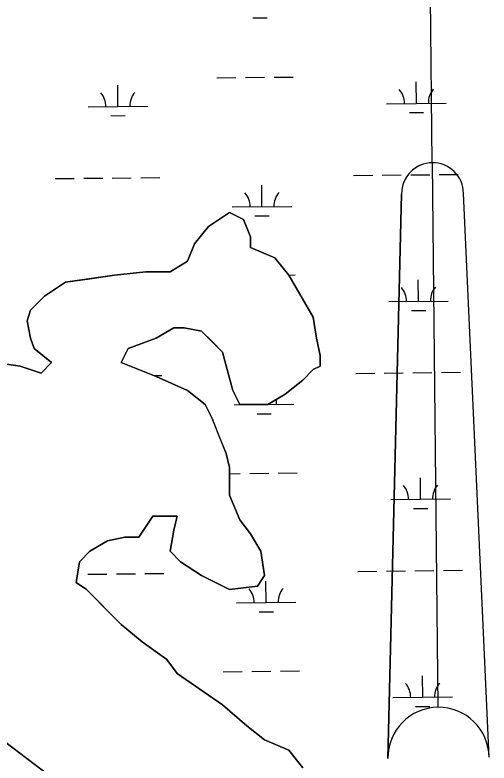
# Model space of a CAD drawing. Extents: x 3734862 to 3772949, y 391520 to 417239.
# Drawn here: x 3768395 to 3769192, y 410869 to 412126 of the extents above; entities that cross this region are included whole.
import ezdxf

# ---------------------------------------------------------------- set-up
doc = ezdxf.new("R2010")
doc.units = 0
for name, color, linetype in [('V-ANNO-SYMB', 7, 'Continuous'), ('V-TOPO-SHOR', 7, 'Continuous'), ('V-WETL-SWMP', 7, 'Continuous')]:
    doc.layers.add(name, color=color, linetype=linetype)

msp = doc.modelspace()

# ---------------------------------------------------------------- linework, layer by layer
at = {"layer": 'V-ANNO-SYMB'}
for p, q in [((3769096.9, 411877.4), (3769093.5, 412202.4)), ((3769096.9, 411877.4), (3769106.6, 410962.4)), ((3769096.9, 411877.4), (3769106.6, 410962.4)), ((3769022.5, 410876.5), (3769045.5, 411824.8)), ((3769045.5, 411824.8), (3769022.5, 410876.5)), ((3769192.5, 410878.3), (3769149.5, 411825.9))]:
    msp.add_line(p, q, dxfattribs=at)
for centre, radius, start, end in [((3769097.5, 411825.4), 52, 90.6019, 180.6052), ((3769097.5, 411825.4), 52, 90.6085, 180.6052), ((3769097.5, 411825.4), 52, 0.6052, 90.6085), ((3769107.5, 410877.4), 85, 90.6052, 180.6052), ((3769107.5, 410877.4), 85, 90.6052, 180.6052), ((3769107.5, 410877.4), 85, 0.6052, 90.6052), ((3769107.5, 410877.4), 85, 0.6052, 90.6052)]:
    msp.add_arc(centre, radius, start, end, dxfattribs=at)
at = {"layer": 'V-TOPO-SHOR'}
for p, q in [((3768738.4, 411782.2), (3768756, 411793.9)), ((3768756, 411793.9), (3768779.5, 411782.2)), ((3768720.8, 411770.4), (3768738.4, 411782.2)), ((3768779.5, 411782.2), (3768791.2, 411752.8)), ((3768697.4, 411741.1), (3768720.8, 411770.4)), ((3768791.2, 411752.8), (3768791.2, 411735.2)), ((3768685.6, 411711.8), (3768697.4, 411741.1)), ((3768791.2, 411735.2), (3768832.3, 411717.6)), ((3768832.3, 411717.6), (3768855.7, 411688.3)), ((3768656.3, 411694.1), (3768685.6, 411711.8)), ((3768562.5, 411688.3), (3768615.3, 411694.1)), ((3768615.3, 411694.1), (3768656.3, 411694.1)), ((3768480.4, 411676.5), (3768521.4, 411682.4)), ((3768521.4, 411682.4), (3768562.5, 411688.3)), ((3768855.7, 411688.3), (3768896.8, 411617.9)), ((3768445.2, 411653.1), (3768480.4, 411676.5)), ((3768421.7, 411629.6), (3768445.2, 411653.1)), ((3768415.9, 411612), (3768421.7, 411629.6)), ((3768896.8, 411617.9), (3768902.6, 411582.6)), ((3768421.7, 411582.6), (3768415.9, 411612)), ((3768662.2, 411600.2), (3768632.9, 411582.6)), ((3768679.8, 411600.2), (3768662.2, 411600.2)), ((3768709.1, 411594.4), (3768679.8, 411600.2)), ((3768726.7, 411576.8), (3768709.1, 411594.4)), ((3768427.6, 411565), (3768421.7, 411582.6)), ((3768632.9, 411582.6), (3768585.9, 411565)), ((3768902.6, 411582.6), (3768908.5, 411553.3)), ((3768744.3, 411559.2), (3768726.7, 411576.8)), ((3768456.9, 411541.6), (3768427.6, 411565)), ((3768585.9, 411565), (3768574.2, 411541.6)), ((3768761.9, 411494.6), (3768744.3, 411559.2)), ((3768908.5, 411553.3), (3768908.5, 411535.7)), ((3768363.1, 411541.6), (3768404.1, 411535.7)), ((3768439.3, 411524), (3768456.9, 411541.6)), ((3768574.2, 411541.6), (3768632.9, 411518.1)), ((3768404.1, 411535.7), (3768439.3, 411524)), ((3768896.8, 411529.8), (3768879.2, 411512.2)), ((3768908.5, 411535.7), (3768896.8, 411529.8)), ((3768632.9, 411518.1), (3768685.6, 411494.6)), ((3768879.2, 411512.2), (3768849.9, 411488.7)), ((3768685.6, 411494.6), (3768715, 411471.1)), ((3768773.6, 411471.1), (3768761.9, 411494.6)), ((3768849.9, 411488.7), (3768820.5, 411471.1)), ((3768715, 411471.1), (3768726.7, 411447.7)), ((3768797.1, 411471.1), (3768773.6, 411471.1)), ((3768820.5, 411471.1), (3768797.1, 411471.1)), ((3768726.7, 411447.7), (3768738.4, 411418.3)), ((3768738.4, 411418.3), (3768750.2, 411389)), ((3768750.2, 411389), (3768756, 411365.5)), ((3768756, 411365.5), (3768756, 411342)), ((3768756, 411342), (3768756, 411318.6)), ((3768756, 411318.6), (3768773.6, 411277.5)), ((3768627, 411283.3), (3768603.5, 411248.1)), ((3768668.1, 411283.3), (3768627, 411283.3)), ((3768662.2, 411259.9), (3768668.1, 411283.3)), ((3768773.6, 411277.5), (3768791.2, 411254)), ((3768656.3, 411224.7), (3768662.2, 411259.9)), ((3768791.2, 411254), (3768808.8, 411224.7)), ((3768550.8, 411242.3), (3768521.4, 411224.7)), ((3768580.1, 411248.1), (3768550.8, 411242.3)), ((3768603.5, 411248.1), (3768580.1, 411248.1)), ((3768521.4, 411224.7), (3768503.8, 411207)), ((3768673.9, 411207), (3768656.3, 411224.7)), ((3768808.8, 411224.7), (3768814.7, 411183.6)), ((3768503.8, 411207), (3768498, 411171.8)), ((3768709.1, 411183.6), (3768673.9, 411207)), ((3768756, 411160.1), (3768709.1, 411183.6)), ((3768814.7, 411183.6), (3768802.9, 411166)), ((3768498, 411171.8), (3768515.6, 411160.1)), ((3768802.9, 411166), (3768756, 411160.1)), ((3768515.6, 411160.1), (3768527.3, 411148.4)), ((3768527.3, 411148.4), (3768544.9, 411130.8)), ((3768544.9, 411130.8), (3768574.2, 411101.4)), ((3768574.2, 411101.4), (3768609.4, 411072.1)), ((3768609.4, 411072.1), (3768650.5, 411042.7)), ((3768650.5, 411042.7), (3768668.1, 411019.3)), ((3768668.1, 411019.3), (3768744.3, 410966.4)), ((3768521.4, 410796.2), (3768257.5, 410995.8)), ((3768744.3, 410966.4), (3768785.4, 410931.2)), ((3768785.4, 410931.2), (3768814.7, 410907.7)), ((3768814.7, 410907.7), (3768855.7, 410890.1)), ((3768855.7, 410890.1), (3768879.2, 410860.8))]:
    msp.add_line(p, q, dxfattribs=at)
at = {"layer": 'V-WETL-SWMP'}
for p, q in [((3768795.4, 412120.7), (3768819.4, 412121)), ((3768735, 412020.1), (3768767, 412020.4)), ((3768783, 412020.6), (3768815, 412020.9)), ((3768831, 412021.1), (3768863, 412021.4)), ((3768568.5, 411971.9), (3768568.1, 412007.9)), ((3769070.3, 411977.2), (3769070, 412013.2)), ((3768518.5, 411971.3), (3768618.5, 411972.4)), ((3769020.3, 411976.6), (3769120.3, 411977.7)), ((3768556.6, 411956.3), (3768580.6, 411956.6)), ((3769058.5, 411961.6), (3769082.5, 411961.9)), ((3768964.8, 411856), (3768996.8, 411856.3)), ((3769012.8, 411856.5), (3769044.8, 411856.8)), ((3769060.8, 411857), (3769092.8, 411857.3)), ((3769108.8, 411857.5), (3769140.8, 411857.8)), ((3768462.9, 411850.7), (3768494.9, 411851)), ((3768510.9, 411851.2), (3768542.9, 411851.5)), ((3768558.9, 411851.7), (3768590.9, 411852)), ((3768606.9, 411852.2), (3768638.9, 411852.5)), ((3768810.7, 411803.6), (3768810.3, 411839.6)), ((3768756, 411793.9), (3768720.8, 411770.4)), ((3768779.5, 411782.2), (3768756, 411793.9)), ((3768760.7, 411803.1), (3768860.7, 411804.1)), ((3768791.2, 411752.8), (3768779.5, 411782.2)), ((3768798.9, 411788.1), (3768822.9, 411788.3)), ((3768720.8, 411770.4), (3768697.4, 411741.1)), ((3768791.2, 411735.2), (3768791.2, 411752.8)), ((3768697.4, 411741.1), (3768685.6, 411711.8)), ((3768832.3, 411717.6), (3768791.2, 411735.2)), ((3768855.7, 411688.3), (3768832.3, 411717.6)), ((3768685.6, 411711.8), (3768656.3, 411694.1)), ((3768615.3, 411694.1), (3768562.5, 411688.3)), ((3768656.3, 411694.1), (3768615.3, 411694.1)), ((3768562.5, 411688.3), (3768480.4, 411676.5)), ((3768855.4, 411688.6), (3768866.5, 411688.8)), ((3768896.8, 411617.9), (3768855.7, 411688.3)), ((3769073.9, 411644.5), (3769073.5, 411680.5)), ((3768480.4, 411676.5), (3768445.2, 411653.1)), ((3768445.2, 411653.1), (3768421.7, 411629.6)), ((3769023.9, 411644), (3769123.8, 411645)), ((3768421.7, 411629.6), (3768415.9, 411612)), ((3769062, 411629), (3769086, 411629.2)), ((3768902.6, 411582.6), (3768896.8, 411617.9)), ((3768415.9, 411612), (3768421.7, 411582.6)), ((3768632.9, 411582.6), (3768662.2, 411600.2)), ((3768662.2, 411600.2), (3768679.8, 411600.2)), ((3768679.8, 411600.2), (3768709.1, 411594.4)), ((3768709.1, 411594.4), (3768744.3, 411559.2)), ((3768421.7, 411582.6), (3768427.6, 411565)), ((3768585.9, 411565), (3768632.9, 411582.6)), ((3768908.5, 411553.3), (3768902.6, 411582.6)), ((3768427.6, 411565), (3768456.9, 411541.6)), ((3768574.2, 411541.6), (3768585.9, 411565)), ((3768744.3, 411559.2), (3768761.9, 411494.6)), ((3768908.5, 411535.7), (3768908.5, 411553.3)), ((3768404.1, 411535.7), (3768363.1, 411541.6)), ((3768456.9, 411541.6), (3768439.3, 411524)), ((3768632.9, 411518.1), (3768574.2, 411541.6)), ((3768439.3, 411524), (3768404.1, 411535.7)), ((3768879.2, 411512.2), (3768896.8, 411529.8)), ((3768896.8, 411529.8), (3768908.5, 411535.7)), ((3768628.7, 411519.7), (3768642.4, 411519.9)), ((3768685.6, 411494.6), (3768632.9, 411518.1)), ((3768968.3, 411523.3), (3769000.3, 411523.7)), ((3769016.3, 411523.8), (3769048.3, 411524.2)), ((3769064.3, 411524.3), (3769096.3, 411524.7)), ((3769112.3, 411524.8), (3769144.3, 411525.2)), ((3768849.9, 411488.7), (3768879.2, 411512.2)), ((3768715, 411471.1), (3768685.6, 411494.6)), ((3768761.9, 411494.6), (3768773.6, 411471.1)), ((3768820.5, 411471.1), (3768849.9, 411488.7)), ((3768726.7, 411447.7), (3768715, 411471.1)), ((3768764.2, 411470.4), (3768864.2, 411471.5)), ((3768773.6, 411471.1), (3768820.5, 411471.1)), ((3768814.2, 411471), (3768814.2, 411471.1)), ((3768802.4, 411455.4), (3768826.4, 411455.7)), ((3768750.2, 411389), (3768726.7, 411447.7)), ((3768756, 411365.5), (3768750.2, 411389)), ((3768756, 411318.6), (3768756, 411365.5)), ((3768756, 411354.9), (3768774, 411355.1)), ((3768790, 411355.3), (3768822, 411355.6)), ((3768838, 411355.8), (3768870, 411356.1)), ((3769077.4, 411311.9), (3769077, 411347.9)), ((3768773.6, 411277.5), (3768756, 411318.6)), ((3769027.4, 411311.3), (3769127.4, 411312.4)), ((3769065.5, 411296.3), (3769089.5, 411296.6)), ((3768603.5, 411248.1), (3768627, 411283.3)), ((3768627, 411283.3), (3768668.1, 411283.3)), ((3768668.1, 411283.3), (3768662.2, 411259.9)), ((3768791.2, 411254), (3768773.6, 411277.5)), ((3768662.2, 411259.9), (3768656.3, 411224.7)), ((3768808.8, 411224.7), (3768791.2, 411254)), ((3768521.4, 411224.7), (3768550.8, 411242.3)), ((3768550.8, 411242.3), (3768580.1, 411248.1)), ((3768580.1, 411248.1), (3768603.5, 411248.1)), ((3768503.8, 411207), (3768521.4, 411224.7)), ((3768656.3, 411224.7), (3768673.9, 411207)), ((3768814.7, 411183.6), (3768808.8, 411224.7)), ((3768498, 411171.8), (3768503.8, 411207)), ((3768673.9, 411207), (3768709.1, 411183.6)), ((3768971.8, 411190.7), (3769003.8, 411191)), ((3769019.8, 411191.2), (3769051.8, 411191.5)), ((3769067.8, 411191.7), (3769099.8, 411192)), ((3769115.8, 411192.2), (3769147.8, 411192.5)), ((3768500.3, 411185.7), (3768501.9, 411185.7)), ((3768517.9, 411185.9), (3768549.9, 411186.2)), ((3768565.9, 411186.4), (3768597.9, 411186.7)), ((3768613.9, 411186.9), (3768645.9, 411187.2)), ((3768709.1, 411183.6), (3768756, 411160.1)), ((3768802.9, 411166), (3768814.7, 411183.6)), ((3768515.6, 411160.1), (3768498, 411171.8)), ((3768756, 411160.1), (3768802.9, 411166)), ((3768817.7, 411138.3), (3768817.4, 411174.3)), ((3768574.2, 411101.4), (3768515.6, 411160.1)), ((3768767.7, 411137.8), (3768867.7, 411138.8)), ((3768805.9, 411122.7), (3768829.9, 411123)), ((3768609.4, 411072.1), (3768574.2, 411101.4)), ((3768650.5, 411042.7), (3768609.4, 411072.1)), ((3768668.1, 411019.3), (3768650.5, 411042.7)), ((3768744.3, 410966.4), (3768668.1, 411019.3)), ((3768745.6, 411022.1), (3768777.6, 411022.4)), ((3768793.6, 411022.6), (3768825.6, 411022.9)), ((3768841.6, 411023.1), (3768873.6, 411023.4)), ((3769080.9, 410979.2), (3769080.5, 411015.2)), ((3769030.9, 410978.7), (3769130.9, 410979.7)), ((3768785.4, 410931.2), (3768744.3, 410966.4)), ((3769069, 410963.6), (3769093, 410963.9)), ((3768814.7, 410907.7), (3768785.4, 410931.2)), ((3768855.7, 410890.1), (3768814.7, 410907.7)), ((3768879.2, 410860.8), (3768855.7, 410890.1))]:
    msp.add_line(p, q, dxfattribs=at)
msp.add_lwpolyline([(3768257.5, 410995.8), (3768521.4, 410796.2)], dxfattribs=at)
for centre, start, end in [((3768513.2, 411971.8), 359.8334, 41.377), ((3768623.7, 411972.9), 139.8334, 181.377), ((3769015.1, 411977.1), 359.8334, 41.377), ((3769125.6, 411978.2), 139.8334, 181.377), ((3768755.5, 411803.5), 359.8334, 41.377), ((3768866, 411804.7), 139.8334, 181.377), ((3769018.6, 411644.4), 359.8334, 41.377), ((3769129.1, 411645.6), 139.8334, 181.377), ((3768869.5, 411472), 167.0857, 181.377), ((3768759, 411470.8), 359.8334, 0.4763), ((3769022.1, 411311.8), 359.8334, 41.377), ((3769132.6, 411312.9), 139.8334, 181.377), ((3768762.5, 411138.2), 359.8334, 41.377), ((3768873, 411139.4), 139.8334, 181.377), ((3769025.6, 410979.1), 359.8334, 41.377), ((3769136.1, 410980.3), 139.8334, 181.377)]:
    msp.add_arc(centre, 35.2, start, end, dxfattribs=at)

doc.saveas('drawing.dxf')
